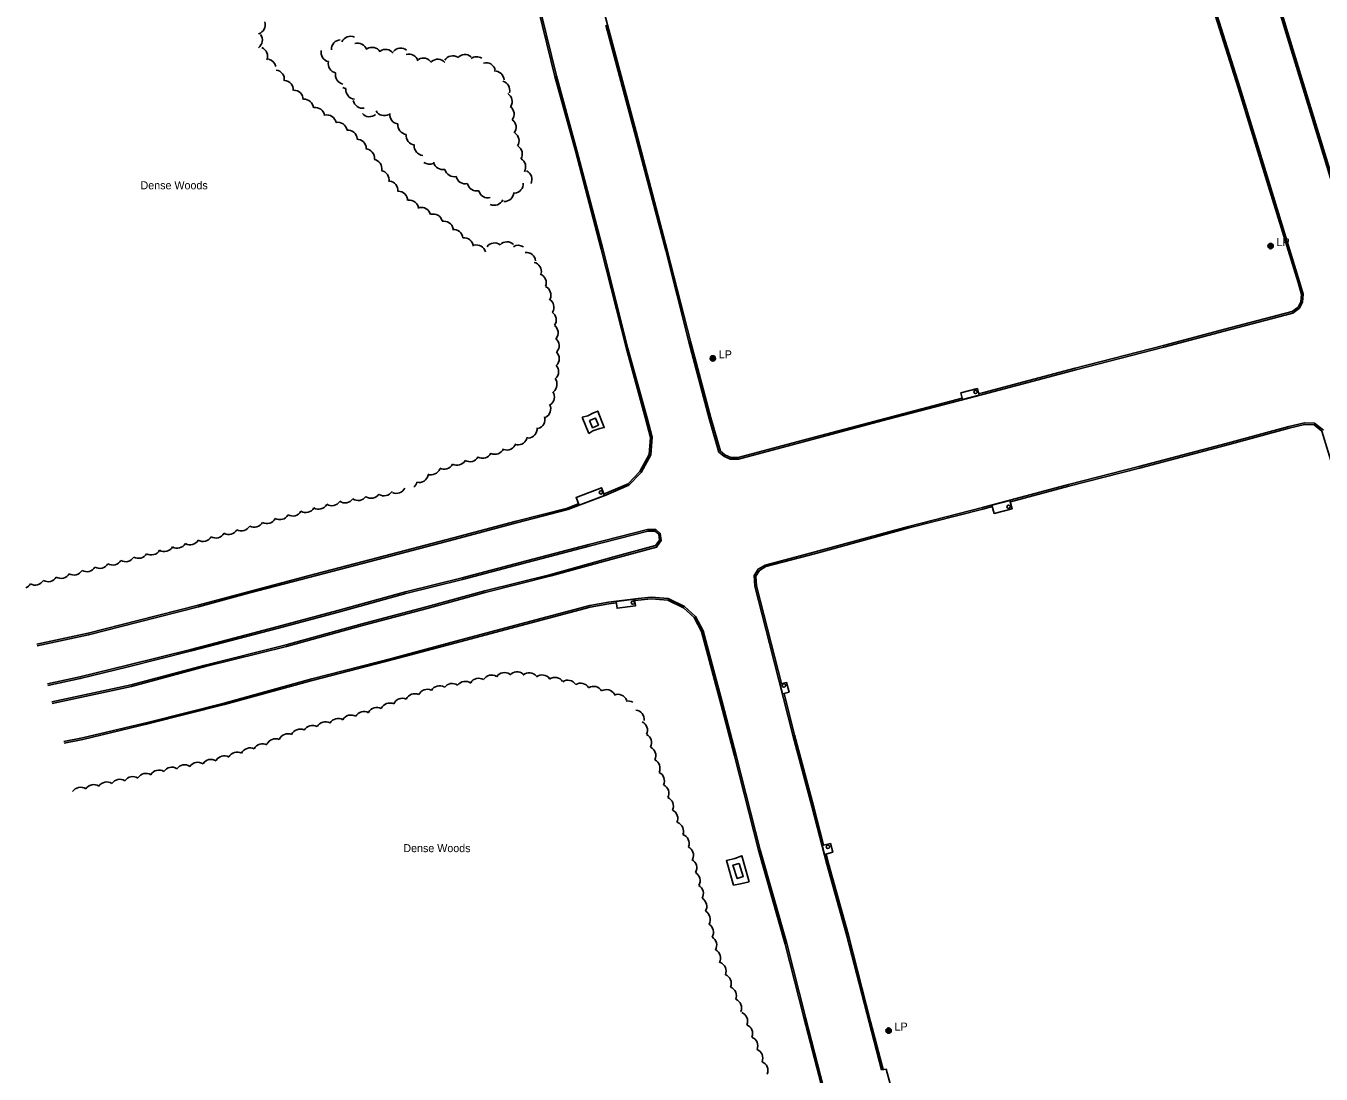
# Model space of a CAD drawing. Extents: x 2402803 to 2427059, y 6985292 to 6997652.
# Drawn here: x 2409716 to 2410493, y 6993989 to 6994618 of the extents above; entities that cross this region are included whole.
import ezdxf

# ---------------------------------------------------------------- set-up
doc = ezdxf.new("R2010")
doc.units = 0
for name, color, linetype in [('p_drainage conc drain', 7, 'Continuous'), ('p_road - paved curb', 7, 'Continuous'), ('p_road bridge end', 7, 'Continuous'), ('p_structure general', 7, 'Continuous'), ('p_utility manhole', 7, 'Continuous'), ('p_veg woods', 7, 'Continuous')]:
    doc.layers.add(name, color=color, linetype=linetype)

msp = doc.modelspace()

# ---------------------------------------------------------------- linework, layer by layer
at = {"layer": 'p_drainage conc drain'}
for points in [[(2410049.95, 6994383), (2410053.24, 6994383.92), (2410056.29, 6994385.4), (2410059.33, 6994386.74), (2410063.17, 6994376.82), (2410060.53, 6994376.27), (2410056.33, 6994374.77), (2410053.95, 6994373.3)], [(2410053.95, 6994373.3), (2410049.95, 6994383)], [(2410140.79, 6994102.33), (2410136.45, 6994117.14), (2410141.42, 6994118.41), (2410145.68, 6994119.97), (2410150.05, 6994104.35)], [(2410150.04, 6994104.37), (2410144.97, 6994103.17), (2410140.79, 6994102.33)]]:
    msp.add_lwpolyline(points, dxfattribs=at)
at = {"layer": 'p_road - paved curb'}
for points in [[(2409919.5, 6995167.85), (2409932.22, 6995120.97), (2409946.05, 6995069.04), (2409958.82, 6995019.85), (2409975.75, 6994957.72), (2409992.66, 6994893.36), (2410004.14, 6994849.28), (2410018.64, 6994794.27), (2410034.64, 6994732.83), (2410049.07, 6994679.08), (2410065.16, 6994618.46), (2410082.25, 6994554.21), (2410101.01, 6994483.28), (2410114.9, 6994428.57), (2410127.16, 6994382.6), (2410132.82, 6994362.7), (2410135.51, 6994360.5), (2410139.03, 6994358.82), (2410143.59, 6994358.83), (2410182.46, 6994369.18), (2410232.5, 6994382.56), (2410277.8, 6994394.5)], [(2410288.27, 6994397.26), (2410289.97, 6994397.71), (2410345.71, 6994412.39), (2410398.55, 6994426.1), (2410434.7, 6994435.66), (2410475.76, 6994446.46), (2410479.38, 6994449.13), (2410480.99, 6994452.22), (2410481.36, 6994456.65), (2410479.32, 6994463.87), (2410460.58, 6994524.7), (2410443.46, 6994580.64), (2410428.46, 6994627.99), (2410409.84, 6994692.05), (2410389.64, 6994758.4), (2410373.33, 6994810.09), (2410356.23, 6994868.32), (2410336.22, 6994935.24), (2410320.56, 6994985.28), (2410301.81, 6995044.17), (2410283.82, 6995104.93), (2410267.3, 6995160.77)], [(2410306.58, 6995159.06), (2410317.51, 6995123.26), (2410332.04, 6995073.73), (2410357.55, 6994987.95), (2410377.82, 6994919.64), (2410401.66, 6994846.48), (2410427.86, 6994761.85), (2410450.65, 6994684.83), (2410472.26, 6994613.27), (2410495.25, 6994538.26), (2410516.15, 6994469.31), (2410545.24, 6994374.36), (2410567.49, 6994301.28), (2410587.33, 6994233.52), (2410608.02, 6994165.42), (2410640.02, 6994062.88), (2410651.18, 6994026.44), (2410653.2, 6994024.73), (2410656.65, 6994024.76)], [(2410322.54, 6995109.68), (2410333, 6995074.01), (2410358.51, 6994988.23), (2410378.77, 6994919.94), (2410402.61, 6994846.78), (2410428.82, 6994762.14), (2410451.61, 6994685.12), (2410473.22, 6994613.56), (2410496.21, 6994538.55), (2410517.11, 6994469.6), (2410546.2, 6994374.65), (2410568.45, 6994301.57), (2410584.93, 6994245.29)], [(2410063.54, 6994337.09), (2410063.8, 6994337.19), (2410077.43, 6994343.14), (2410084.58, 6994350.53), (2410090.14, 6994360.73), (2410090.86, 6994370.91), (2410087.93, 6994382.27), (2410076.45, 6994423.99), (2410061.35, 6994483.82), (2410045.86, 6994542.72), (2410033.57, 6994587.45), (2410021.35, 6994637.35), (2410009.58, 6994681.27), (2409992.73, 6994743.75), (2409978.93, 6994797.61), (2409965.47, 6994846.78), (2409948.01, 6994912.64), (2409932.42, 6994973.12), (2409919.13, 6995024.13), (2409910.56, 6995056.53)], [(2409723.03, 6994245.99), (2409753.93, 6994252.44), (2409783.69, 6994260.19), (2409819.89, 6994269.37), (2409850.62, 6994277.61), (2409885.93, 6994286.87), (2409927.29, 6994297.69), (2409973.1, 6994309.71), (2410010.65, 6994319.74), (2410041.42, 6994327.58), (2410064.18, 6994336.26), (2410078.01, 6994342.3), (2410085.39, 6994349.93), (2410091.12, 6994360.44), (2410091.87, 6994371), (2410088.9, 6994382.53), (2410077.42, 6994424.25), (2410062.32, 6994484.07), (2410046.83, 6994542.98), (2410034.54, 6994587.7), (2410022.32, 6994637.6)], [(2410064.19, 6994618.2), (2410081.28, 6994553.95), (2410100.04, 6994483.03), (2410113.93, 6994428.32), (2410126.2, 6994382.33), (2410131.94, 6994362.12), (2410134.97, 6994359.65), (2410138.8, 6994357.82), (2410143.72, 6994357.83), (2410182.72, 6994368.21), (2410232.76, 6994381.59), (2410290.22, 6994396.74), (2410345.96, 6994411.42), (2410398.8, 6994425.13), (2410434.96, 6994434.69), (2410476.2, 6994445.54), (2410480.16, 6994448.46), (2410481.97, 6994451.94), (2410482.37, 6994456.75), (2410480.28, 6994464.15), (2410461.54, 6994524.99), (2410444.41, 6994580.94), (2410429.42, 6994628.28)], [(2410494.54, 6994375.21), (2410489.26, 6994379.42), (2410483.14, 6994379.74), (2410473.81, 6994377.44), (2410436.95, 6994367.53), (2410383.9, 6994353.39), (2410341.54, 6994342.6), (2410290.06, 6994328.85), (2410245.73, 6994317.56), (2410189.73, 6994302.24), (2410159.74, 6994294.34), (2410155.53, 6994291.9), (2410153.08, 6994288), (2410153.45, 6994281.65), (2410162.23, 6994247.25), (2410176.35, 6994192.35), (2410187.89, 6994148.85), (2410196.78, 6994115.02), (2410208.69, 6994072.01), (2410222, 6994020.28)], [(2410592.58, 6994089.2), (2410578.12, 6994135.42), (2410563.51, 6994173.66), (2410545.88, 6994217.26), (2410532, 6994252.1), (2410518.1, 6994294.66), (2410504.92, 6994337.49), (2410493.67, 6994374.62), (2410488.89, 6994378.44), (2410483.24, 6994378.73), (2410474.06, 6994376.47), (2410437.21, 6994366.56), (2410384.15, 6994352.42), (2410341.79, 6994341.63), (2410306.9, 6994332.31)], [(2409722.83, 6994246.97), (2409753.7, 6994253.41), (2409783.44, 6994261.16), (2409819.64, 6994270.34), (2409850.36, 6994278.58), (2409885.68, 6994287.84), (2409927.04, 6994298.66), (2409972.84, 6994310.68), (2410010.4, 6994320.71), (2410041.12, 6994328.53), (2410047.53, 6994330.98)], [(2410295.98, 6994329.4), (2410290.31, 6994327.88), (2410245.99, 6994316.59), (2410189.99, 6994301.27), (2410160.12, 6994293.41), (2410156.25, 6994291.16), (2410154.1, 6994287.74), (2410154.44, 6994281.8), (2410163.2, 6994247.5), (2410169.42, 6994223.31)], [(2409732.06, 6994211.4), (2409779.62, 6994221.61), (2409823.98, 6994233.42), (2409872.67, 6994245.58), (2409918.17, 6994258.1), (2409956.92, 6994268.26), (2409991.71, 6994277.91), (2410031.41, 6994287.82), (2410069.24, 6994298.35), (2410094.62, 6994305.13), (2410097.42, 6994308.99), (2410096.81, 6994313.36), (2410094.05, 6994315.78), (2410089.15, 6994315.6), (2410053.91, 6994306.7), (2410016.56, 6994296.93), (2409977.9, 6994286.74), (2409944.01, 6994278.2), (2409903.44, 6994267.04), (2409866.73, 6994257.36), (2409815.31, 6994243.8), (2409777.33, 6994234.31), (2409748.67, 6994227.26), (2409729.32, 6994223.19)], [(2409731.85, 6994212.38), (2409779.39, 6994222.58), (2409823.73, 6994234.39), (2409872.42, 6994246.55), (2409917.91, 6994259.07), (2409956.66, 6994269.23), (2409991.46, 6994278.88), (2410031.15, 6994288.79), (2410068.98, 6994299.31), (2410094.02, 6994306), (2410096.37, 6994309.25), (2410095.87, 6994312.85), (2410093.69, 6994314.77), (2410089.29, 6994314.6), (2410054.16, 6994305.73), (2410016.81, 6994295.96), (2409978.15, 6994285.77), (2409944.26, 6994277.23), (2409903.7, 6994266.07), (2409866.98, 6994256.39), (2409815.56, 6994242.83), (2409777.57, 6994233.34), (2409748.89, 6994226.28), (2409729.53, 6994222.21)], [(2410183.86, 6994023.19), (2410172.64, 6994067.32), (2410156.74, 6994123.57), (2410142.34, 6994180.11), (2410134.09, 6994211.47), (2410122.51, 6994254.96), (2410117.87, 6994263.53), (2410111.37, 6994269.48), (2410101.53, 6994274.36), (2410091.32, 6994275.02), (2410083.49, 6994274.31), (2410065.78, 6994272.02), (2410054.54, 6994270.04), (2410016.15, 6994259.87), (2409976.35, 6994249.31), (2409936.33, 6994238.59), (2409887.77, 6994226.14), (2409835.2, 6994211.61), (2409790.05, 6994200.2), (2409750.15, 6994190.72), (2409739.07, 6994188.5)], [(2410070.33, 6994271.6), (2410065.93, 6994271.03), (2410054.76, 6994269.06), (2410016.41, 6994258.9), (2409976.61, 6994248.34), (2409936.58, 6994237.62), (2409888.03, 6994225.17), (2409835.46, 6994210.64), (2409790.29, 6994199.23), (2409750.36, 6994189.74), (2409739.27, 6994187.52)], [(2410182.89, 6994022.94), (2410171.67, 6994067.06), (2410155.77, 6994123.31), (2410141.37, 6994179.86), (2410133.12, 6994211.21), (2410121.57, 6994254.59), (2410117.07, 6994262.91), (2410110.8, 6994268.65), (2410101.27, 6994273.38), (2410091.33, 6994274.02), (2410083.6, 6994273.32), (2410081.94, 6994273.1)], [(2410171.01, 6994217.15), (2410177.32, 6994192.6), (2410188.86, 6994149.11), (2410194.78, 6994126.57)], [(2410196.31, 6994120.75), (2410197.75, 6994115.28), (2410209.66, 6994072.27), (2410222.97, 6994020.53)], [(2410221.73, 6993876.99), (2410220.37, 6993882.29), (2410200.8, 6993953.79), (2410182.89, 6994022.94)], [(2410393.31, 6992807.98), (2410395.93, 6992838.25), (2410398.03, 6992890.56), (2410398.29, 6992929.05), (2410397.79, 6992980.12), (2410395.94, 6993034.65), (2410391.59, 6993098.57), (2410384.68, 6993166.04), (2410375.62, 6993229.01), (2410364.87, 6993293.42), (2410348.38, 6993365.1), (2410330.39, 6993437.56), (2410314.61, 6993505.34), (2410299.2, 6993572.51), (2410284.91, 6993627.97), (2410269.79, 6993692.26), (2410255.97, 6993746.9), (2410238.37, 6993816.21), (2410221.34, 6993882.55), (2410201.77, 6993954.05), (2410183.86, 6994023.19)], [(2410222, 6994020.28), (2410229.45, 6993991.58)], [(2410222.97, 6994020.53), (2410230.42, 6993991.83)], [(2410229.45, 6993991.58), (2410232.27, 6993992.01), (2410246.16, 6993941.41), (2410259.75, 6993892.75), (2410277.05, 6993833.38), (2410293.07, 6993781.86), (2410306.6, 6993736.46), (2410326.17, 6993674.86), (2410348.21, 6993603.41)]]:
    msp.add_lwpolyline(points, dxfattribs=at)
at = {"layer": 'p_road bridge end'}
for points in [[(2410278.14, 6994393.66), (2410288.02, 6994396.26), (2410286.98, 6994400.21), (2410277.1, 6994397.61)], [(2410054.35, 6994380.98), (2410056.16, 6994376.76), (2410059.73, 6994378.29), (2410057.92, 6994382.51)], [(2410063.35, 6994336.05), (2410048.1, 6994330.24), (2410046.31, 6994334.92), (2410061.56, 6994340.73)], [(2410295.72, 6994330.25), (2410306.49, 6994333.13), (2410307.81, 6994328.17), (2410297.04, 6994325.29)], [(2410070.32, 6994272.51), (2410081.36, 6994273.93), (2410081.88, 6994269.88), (2410070.84, 6994268.46)], [(2410170.09, 6994217.11), (2410168.61, 6994222.85), (2410172.59, 6994223.88), (2410174.07, 6994218.14)], [(2410195.36, 6994120.83), (2410193.98, 6994126.06), (2410198.83, 6994127.34), (2410200.21, 6994122.11)], [(2410144.03, 6994115.44), (2410146.57, 6994107.52), (2410142.94, 6994106.35), (2410140.4, 6994114.27)]]:
    msp.add_lwpolyline(points, close=True, dxfattribs=at)
at = {"layer": 'p_structure general'}
for centre in [(2410285.92, 6994398.19), (2410061.18, 6994337.96), (2410305.68, 6994329.3), (2410080.37, 6994271.89), (2410170.95, 6994222.11), (2410197.31, 6994125.35)]:
    msp.add_circle(centre, 1, dxfattribs=at)
at = {"layer": 'p_utility manhole'}
for centre, radius in [((2410462.88, 6994485.68), 1.6), ((2410462.88, 6994485.68), 1.3), ((2410462.88, 6994485.68), 1), ((2410462.88, 6994485.68), 0.539), ((2410462.88, 6994485.68), 0.192), ((2410128.32, 6994418.33), 1.6), ((2410128.32, 6994418.33), 1.3), ((2410128.32, 6994418.33), 1), ((2410128.32, 6994418.33), 0.539), ((2410128.32, 6994418.33), 0.192), ((2410233.75, 6994015.15), 1.6), ((2410233.75, 6994015.15), 1.3), ((2410233.75, 6994015.15), 1), ((2410233.75, 6994015.15), 0.539), ((2410233.75, 6994015.15), 0.192)]:
    msp.add_circle(centre, radius, dxfattribs=at)
at = {"layer": 'p_veg woods'}
for centre, start, end in [((2409854.22, 6994618.43), 287.04669, 17.04669), ((2409852.47, 6994609.23), 305.8803, 35.8803), ((2409905.14, 6994603.76), 92.80108, 182.80108), ((2409911.02, 6994605.85), 65.64996, 155.64996), ((2409915.32, 6994601.8), 18.21353, 108.21353), ((2409855.61, 6994599.48), 337.32424, 67.32424), ((2409860.57, 6994592.27), 11.57429, 77.22376), ((2409898.98, 6994601.84), 167.61687, 257.61687), ((2409923.93, 6994599.23), 32.73951, 122.73951), ((2409932.1, 6994598.01), 36.50257, 126.50257), ((2409941.02, 6994598.82), 49.68984, 139.68984), ((2409945.95, 6994595.23), 16.45606, 106.45606), ((2409954.68, 6994592.8), 31.75418, 121.75418), ((2409963.35, 6994592.12), 41.57664, 131.57664), ((2409972.32, 6994594.15), 58.24308, 148.24308), ((2409979.64, 6994594.95), 49.3171, 139.3171), ((2409986.62, 6994593.6), 57.29445, 125.65611), ((2409865.66, 6994585.63), 352.42169, 82.42169), ((2409903.29, 6994595.1), 167.61687, 257.61687), ((2409907.6, 6994588.37), 167.61687, 257.61687), ((2409992.26, 6994590.01), 14.89559, 104.89559), ((2409997.46, 6994585.07), 2.40761, 92.40761), ((2409871.05, 6994579.4), 355.74589, 85.74589), ((2410000.86, 6994579.09), 345.43006, 75.43006), ((2409876.94, 6994573.55), 359.96669, 89.96669), ((2409909.09, 6994585.74), 240.45229, 262.94685), ((2409913.87, 6994579.45), 174.41884, 264.41884), ((2410002.3, 6994572.38), 328.19165, 58.19165), ((2409883.2, 6994568.1), 4.30538, 94.30538), ((2409889.87, 6994563.15), 8.66166, 98.66166), ((2409918.26, 6994573.96), 189.02307, 279.02307), ((2409931.23, 6994569.56), 209.88742, 299.88742), ((2410003.47, 6994564.77), 323.74436, 53.74436), ((2409896.76, 6994558.68), 11.70799, 101.70799), ((2409903.42, 6994554.27), 11.46029, 101.46029), ((2409922.4, 6994568.91), 220.63177, 310.63177), ((2409940.14, 6994564.54), 173.0247, 263.0247), ((2409945.08, 6994558.24), 172.96027, 262.96028), ((2410004.69, 6994556.87), 323.74436, 53.74436), ((2409909.45, 6994549.51), 6.80611, 96.80611), ((2409950, 6994551.93), 172.96027, 262.96028), ((2410006.41, 6994548.81), 327.20903, 57.20903), ((2409914.77, 6994544.15), 0.25994, 90.25994), ((2409919.77, 6994538.33), 355.53421, 85.53421), ((2409954.85, 6994545.7), 174.51644, 264.51644), ((2410008.37, 6994540.93), 328.81979, 58.81979), ((2409924.13, 6994532.11), 349.70776, 79.70776), ((2409958.34, 6994540.46), 233.78657, 292.65865), ((2409966.41, 6994537.19), 192.66438, 282.66438), ((2410010.39, 6994533.14), 329.56886, 59.56886), ((2409928.47, 6994525.46), 348.81779, 78.81779), ((2409973.17, 6994532.91), 192.66248, 282.66248), ((2409979.91, 6994528.63), 192.85827, 282.85827), ((2410014.15, 6994525.63), 334.80184, 64.80184), ((2409933.8, 6994518.98), 354.32774, 84.32774), ((2409986.67, 6994524.39), 193.15458, 283.15458), ((2410008.93, 6994522.99), 274.88787, 4.88787), ((2409939.61, 6994512.94), 359.78212, 89.78212), ((2409946.23, 6994507.61), 6.85456, 96.85456), ((2409993.42, 6994520.21), 194.13114, 284.13114), ((2409997.17, 6994515.77), 245.23728, 335.23728), ((2410003.28, 6994518.06), 267.35142, 357.35142), ((2409953.52, 6994503.26), 13.80067, 103.80067), ((2409960.58, 6994499.28), 15.17928, 105.17928), ((2409966.98, 6994494.99), 10.93643, 100.93643), ((2409972.76, 6994490.02), 5.5082, 95.5082), ((2409979.1, 6994484.99), 6.84339, 96.84339), ((2409986.53, 6994480.71), 15.03813, 105.03813), ((2409997.41, 6994481.93), 53.48272, 143.48272), ((2410004.89, 6994482.58), 46.76416, 136.76416), ((2410011.65, 6994480.5), 57.31367, 121.90644), ((2410016.38, 6994476.28), 5.74685, 95.74685), ((2410019.89, 6994470.39), 347.88825, 77.88825), ((2410022.76, 6994463.57), 338.9127, 68.9127), ((2410025.54, 6994456.32), 335.51124, 65.51124), ((2410027.34, 6994448.97), 329.263, 59.263), ((2410028.77, 6994441.34), 325.7744, 55.7744), ((2410029.87, 6994433.59), 323.30582, 53.30582), ((2410030.47, 6994425.84), 319.95269, 49.95269), ((2410030.56, 6994418.11), 316.09809, 46.09809), ((2410030.18, 6994410.36), 312.53069, 42.53069), ((2410029.19, 6994402.75), 307.7988, 37.7988), ((2410027.66, 6994395.2), 303.4592, 33.4592), ((2410025.41, 6994387.97), 297.27244, 27.27244), ((2410021.93, 6994381.6), 286.45368, 16.45368), ((2410017.25, 6994376.19), 273.90136, 3.90136), ((2409997.61, 6994366.45), 245.16691, 335.16691), ((2410004.79, 6994369), 250.82496, 340.82496), ((2410011.47, 6994372.09), 260.36259, 350.36259), ((2409974.87, 6994359.86), 240.52494, 330.52494), ((2409982.58, 6994362), 240.52494, 330.52494), ((2409990.13, 6994364.06), 243.03718, 333.03718), ((2409959.3, 6994354.13), 249.31878, 339.31878), ((2409967.09, 6994357.42), 242.68997, 332.68997), ((2409945.34, 6994345.48), 309.65746, 345.18939), ((2409952.1, 6994349.53), 256.83515, 346.83515), ((2409907.68, 6994337.25), 235.70464, 325.70464), ((2409915.58, 6994338.7), 235.00301, 325.00301), ((2409923.38, 6994340.04), 236.1298, 326.1298), ((2409931.11, 6994341.53), 237.68662, 327.68662), ((2409938.5, 6994342.97), 244.88911, 334.88911), ((2409876.36, 6994329.41), 240.14536, 330.14536), ((2409884.12, 6994331.48), 239.69645, 329.69645), ((2409891.86, 6994333.51), 239.59596, 329.59596), ((2409899.77, 6994335.59), 237.01828, 327.01828), ((2409845.59, 6994320.47), 240.92208, 330.92208), ((2409853.24, 6994322.67), 241.47326, 331.47326), ((2409860.91, 6994324.93), 241.47326, 331.47326), ((2409868.62, 6994327.23), 240.66528, 330.66528), ((2409822.51, 6994314.16), 239.94247, 329.94247), ((2409830.21, 6994316.22), 240.29168, 330.29168), ((2409837.9, 6994318.33), 240.589, 330.589), ((2409791.57, 6994306.06), 239.66714, 329.66714), ((2409799.31, 6994308.08), 239.66714, 329.66714), ((2409807.05, 6994310.11), 239.70837, 329.70837), ((2409814.79, 6994312.14), 239.72343, 329.72343), ((2409760.61, 6994298.01), 239.5436, 329.5436), ((2409768.36, 6994300.01), 239.5436, 329.5436), ((2409776.1, 6994302.02), 239.61774, 329.61774), ((2409783.84, 6994304.04), 239.61774, 329.61774), ((2409729.64, 6994289.99), 239.50096, 329.50096), ((2409737.38, 6994292), 239.50096, 329.50096), ((2409745.13, 6994294), 239.50096, 329.50096), ((2409752.87, 6994296), 239.50096, 329.50096), ((2409714.15, 6994285.99), 292.41066, 329.50096), ((2409721.89, 6994287.99), 239.50096, 329.50096), ((2409979.81, 6994218.93), 54.20366, 144.20366), ((2409987.88, 6994220.82), 58.30434, 148.30434), ((2409995.68, 6994222.74), 58.80453, 148.80453), ((2410003.34, 6994224.22), 55.91362, 145.91362), ((2410010.87, 6994224.7), 49.19201, 139.19201), ((2410018.3, 6994224.1), 41.03539, 131.03539), ((2410025.86, 6994222.83), 36.14183, 126.14183), ((2410033.54, 6994221.3), 33.74771, 123.74771), ((2410041.31, 6994219.65), 32.84744, 122.84744), ((2409949.54, 6994211.54), 64.95878, 154.95878), ((2409957.06, 6994214.2), 64.62388, 154.62388), ((2409964.49, 6994216.37), 60.89663, 150.89663), ((2409971.95, 6994217.67), 54.77934, 144.77934), ((2410049.02, 6994217.86), 31.77673, 121.77673), ((2410056.76, 6994215.96), 31.27497, 121.27497), ((2410064.47, 6994213.99), 30.76993, 120.76993), ((2410071.35, 6994211.19), 22.44836, 112.44836), ((2409926.82, 6994203.29), 62.41444, 152.41444), ((2409934.51, 6994205.95), 64.44058, 154.44058), ((2409942.07, 6994208.81), 65.59059, 155.59059), ((2410077.48, 6994207.22), 60.72681, 102.12808), ((2409903.55, 6994196.72), 59.66866, 149.66866), ((2409911.29, 6994198.77), 59.84866, 149.84866), ((2409919.04, 6994200.89), 60.39119, 150.39119), ((2410081.47, 6994201.8), 352.62953, 82.62953), ((2409873.42, 6994187.55), 66.70419, 156.70419), ((2409880.84, 6994190.33), 65.54097, 155.54097), ((2409888.26, 6994192.58), 61.98967, 151.98967), ((2409895.87, 6994194.71), 60.61803, 150.61802), ((2410083.45, 6994195.28), 334.25234, 64.25234), ((2409858.33, 6994181.54), 63.21149, 153.21149), ((2409865.96, 6994184.52), 65.89379, 155.89379), ((2410085.96, 6994187.75), 333.30971, 63.30971), ((2409827.31, 6994172.15), 57.2848, 147.2848), ((2409835.22, 6994174.3), 60.05254, 150.05254), ((2409842.99, 6994176.57), 61.31784, 151.31784), ((2409850.69, 6994179.02), 62.60896, 152.60896), ((2410088.45, 6994180.16), 333.15773, 63.15773), ((2409796.1, 6994165.74), 59.2224, 149.2224), ((2409803.78, 6994167.47), 57.34282, 147.34282), ((2409811.53, 6994168.94), 55.77012, 145.77012), ((2409819.38, 6994170.4), 55.57654, 145.57654), ((2410090.98, 6994172.54), 333.52253, 63.52253), ((2410093.62, 6994164.95), 334.07415, 64.07415), ((2409756.89, 6994157), 56.58342, 146.58342), ((2409764.73, 6994158.61), 56.58342, 146.58342), ((2409772.56, 6994160.21), 56.58342, 146.58342), ((2409780.4, 6994161.82), 56.58342, 146.58342), ((2409788.32, 6994163.76), 58.74632, 148.74632), ((2410096.31, 6994157.39), 334.43529, 64.43529), ((2409749.05, 6994155.39), 56.58342, 146.58342), ((2410098.99, 6994149.84), 334.57743, 64.57743), ((2410101.7, 6994142.3), 334.78719, 64.78719), ((2410105.1, 6994134.68), 339.71592, 69.71592), ((2410108.44, 6994127.41), 339.71592, 69.71592), ((2410111.07, 6994120.2), 334.97176, 64.97176), ((2410113, 6994112.75), 330.55709, 60.55709), ((2410115.02, 6994105.07), 329.62357, 59.62357), ((2410117.01, 6994097.34), 329.43137, 59.43137), ((2410119.04, 6994089.58), 329.72298, 59.72298), ((2410121.14, 6994081.83), 330.20331, 60.20331), ((2410123.03, 6994074.15), 328.86695, 58.86695), ((2410124.97, 6994066.38), 328.9783, 58.9783), ((2410127.37, 6994058.53), 331.85353, 61.85353), ((2410130.63, 6994050.77), 337.78403, 67.78403), ((2410133.73, 6994043.4), 337.78403, 67.78403), ((2410136.83, 6994036.02), 337.78403, 67.78403), ((2410139.93, 6994028.65), 337.78403, 67.78403), ((2410143.02, 6994021.27), 66.45264, 67.78403), ((2410143.47, 6994020.77), 337.4731, 67.4731), ((2410146.53, 6994013.38), 337.4731, 67.4731), ((2410149.59, 6994005.99), 337.4731, 67.4731), ((2410152.65, 6993998.6), 337.4731, 67.4731), ((2410155.7, 6993991.21), 337.4731, 67.4731)]:
    msp.add_arc(centre, 5.65, start, end, dxfattribs=at)

# ---------------------------------------------------------------- texts
at = {"layer": 'p_utility manhole'}
for p in [(2410462.88, 6994485.68), (2410128.32, 6994418.33), (2410233.75, 6994015.15)]:
    msp.add_text('  LP', height=4.8, dxfattribs=at).set_placement(p)
at = {"layer": 'p_veg woods'}
for p in [(2409785.04, 6994519.74), (2409942.68, 6994122.16)]:
    msp.add_text('Dense Woods', height=4.8, dxfattribs=at).set_placement(p)

doc.saveas('drawing.dxf')
